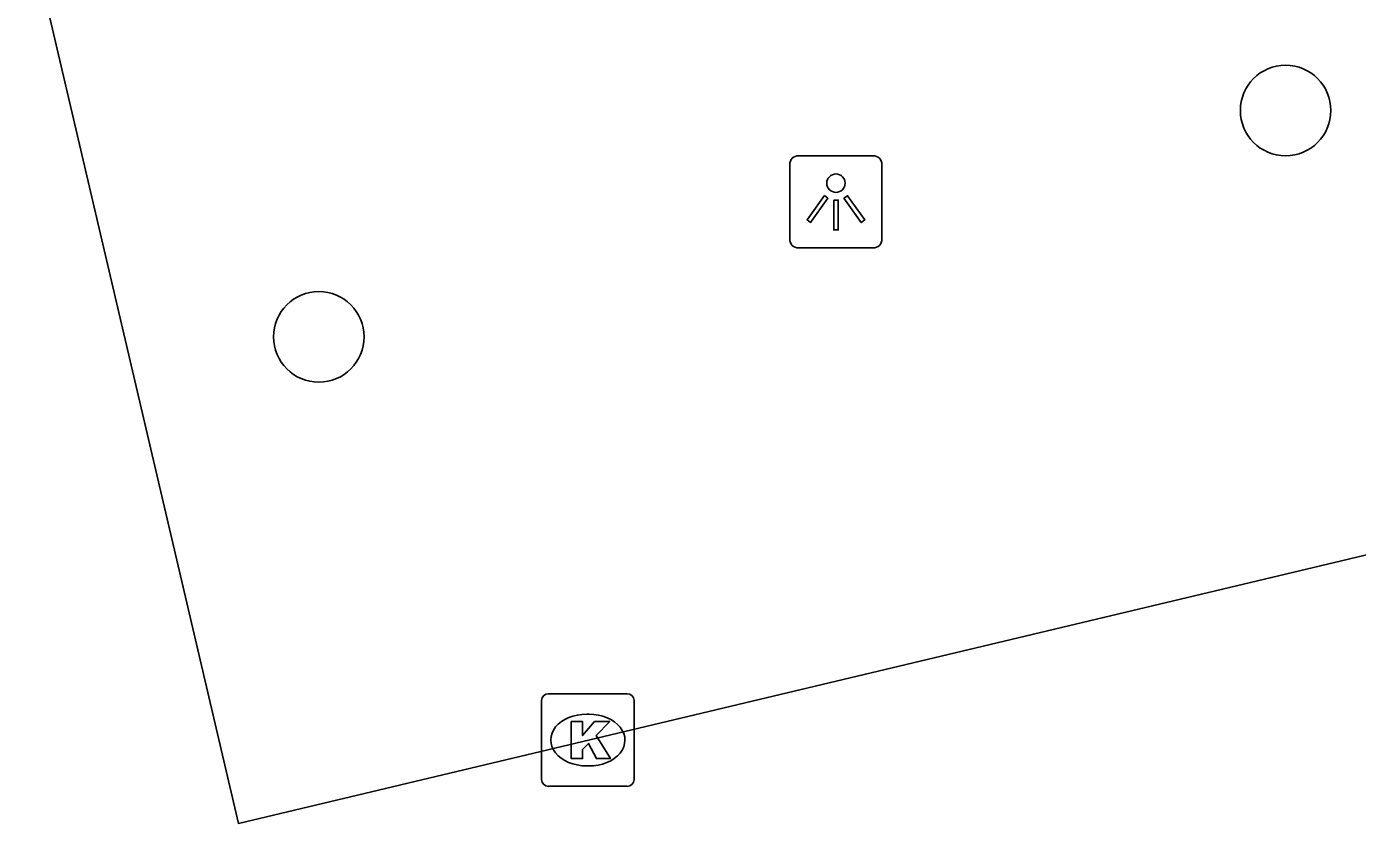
# Model space of a CAD drawing. Extents: x 158038 to 159242, y 380133 to 381214.
# Drawn here: x 158760.65 to 158775.04, y 381115.89 to 381124.5 of the extents above; entities that cross this region are included whole.
import ezdxf

# ---------------------------------------------------------------- set-up
doc = ezdxf.new("R2010")
doc.units = 0
for name, color, linetype in [('IMGEO_Boom', 7, 'Continuous'), ('IMGEO_Kolk', 7, 'Continuous'), ('IMGEO_Lichtpunt', 7, 'Continuous'), ('IMGEO_Rijbaan_lokaal_open', 7, 'Continuous')]:
    doc.layers.add(name, color=color, linetype=linetype)

msp = doc.modelspace()

# ---------------------------------------------------------------- linework, layer by layer
at = {"layer": 'IMGEO_Boom'}
for centre in [(158774.262, 381123.593), (158763.81, 381121.148)]:
    msp.add_circle(centre, 0.489, dxfattribs=at)
at = {"layer": 'IMGEO_Kolk'}
for p, q in [((158766.218, 381116.367), (158766.218, 381117.219)), ((158766.293, 381117.293), (158767.145, 381117.293)), ((158767.219, 381117.219), (158767.219, 381116.367)), ((158766.706, 381117.073), (158766.731, 381117.073)), ((158766.729, 381116.513), (158766.704, 381116.513)), ((158767.145, 381116.293), (158766.293, 381116.293))]:
    msp.add_line(p, q, dxfattribs=at)
for points in [[(158766.218, 381116.367), (158766.218, 381117.219)], [(158766.293, 381117.293), (158767.145, 381117.293)], [(158767.219, 381117.219), (158767.219, 381116.367)], [(158766.539, 381116.993), (158766.662, 381116.993), (158766.662, 381116.842), (158766.792, 381116.993), (158766.956, 381116.993), (158766.81, 381116.842), (158766.963, 381116.593), (158766.811, 381116.593), (158766.726, 381116.757), (158766.662, 381116.69), (158766.662, 381116.593), (158766.539, 381116.593), (158766.539, 381116.993)], [(158767.145, 381116.293), (158766.293, 381116.293)]]:
    msp.add_lwpolyline(points, dxfattribs=at)
for centre, start, end in [((158766.295, 381117.217), 91.552, 178.448), ((158766.295, 381117.217), 91.552, 178.448), ((158767.143, 381117.217), 1.552, 88.448), ((158767.143, 381117.217), 1.552, 88.448), ((158766.295, 381116.369), 181.552, 268.448), ((158766.295, 381116.369), 181.552, 268.448), ((158767.143, 381116.369), 271.552, 358.448), ((158767.143, 381116.369), 271.552, 358.448)]:
    msp.add_arc(centre, 0.0765, start, end, dxfattribs=at)
for centre, major_axis, ratio, start_param, end_param in [((158766.705, 381116.793), (-0.387, 0.002), 0.722429, 4.712389, 7.853982), ((158766.73, 381116.793), (-0.39, 0.002), 0.717154, 1.570796, 4.712389)]:
    msp.add_ellipse(centre, major_axis=major_axis, ratio=ratio, start_param=start_param, end_param=end_param, dxfattribs=at)
at = {"layer": 'IMGEO_Lichtpunt'}
for p, q in [((158769.804, 381123.105), (158768.996, 381123.105)), ((158769.804, 381123.105), (158768.996, 381123.105)), ((158768.902, 381123.01), (158768.902, 381122.203)), ((158768.902, 381123.01), (158768.902, 381122.203)), ((158769.898, 381122.203), (158769.898, 381123.01)), ((158769.898, 381122.203), (158769.898, 381123.01)), ((158768.996, 381122.109), (158769.804, 381122.109)), ((158768.996, 381122.109), (158769.804, 381122.109))]:
    msp.add_line(p, q, dxfattribs=at)
for points in [[(158769.276, 381122.674), (158769.315, 381122.646), (158769.127, 381122.384), (158769.089, 381122.411), (158769.276, 381122.674)], [(158769.488, 381122.646), (158769.526, 381122.673), (158769.713, 381122.411), (158769.674, 381122.383), (158769.488, 381122.646)], [(158769.378, 381122.626), (158769.425, 381122.626), (158769.425, 381122.304), (158769.378, 381122.304), (158769.378, 381122.626)]]:
    msp.add_lwpolyline(points, dxfattribs=at)
msp.add_circle((158769.401, 381122.808), 0.0994, dxfattribs=at)
for centre, start, end in [((158768.996, 381123.01), 90, 180), ((158768.996, 381123.01), 90, 180), ((158769.804, 381123.01), 0, 90), ((158769.804, 381123.01), 0, 90), ((158768.996, 381122.203), 180, 270), ((158768.996, 381122.203), 180, 270), ((158769.804, 381122.203), 270, 0), ((158769.804, 381122.203), 270, 360)]:
    msp.add_arc(centre, 0.0946, start, end, dxfattribs=at)
at = {"layer": 'IMGEO_Rijbaan_lokaal_open'}
msp.add_lwpolyline([(158808.656, 381137.041), (158810.972, 381127.324), (158762.941, 381115.893), (158760.651, 381125.674), (158808.656, 381137.041)], dxfattribs=at)

doc.saveas('drawing.dxf')
